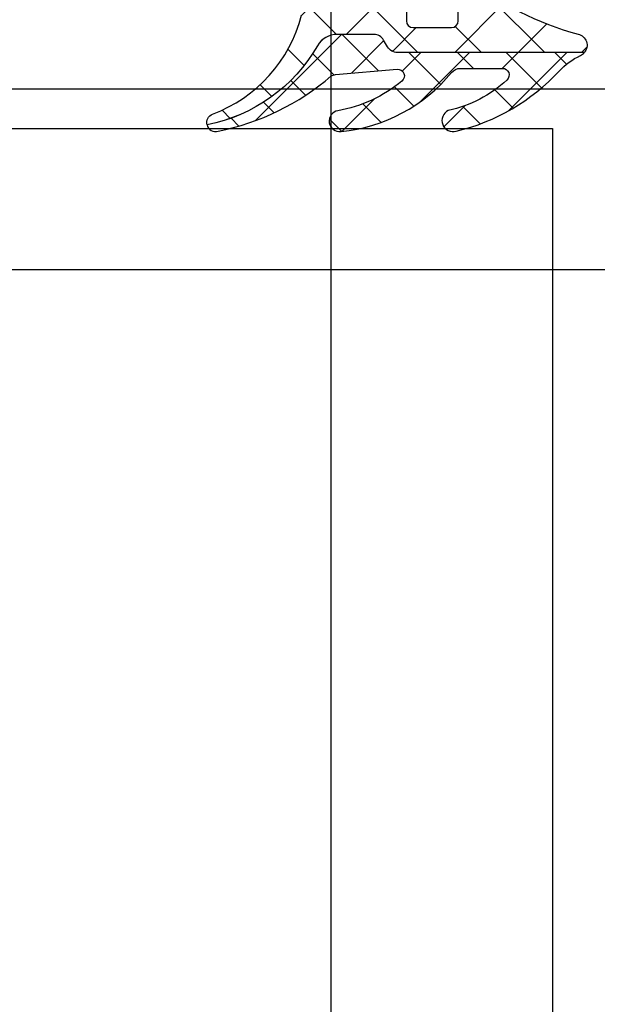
# Model space of a CAD drawing. Header units: millimetres. Extents: x 373037 to 682063, y 76092 to 274210.
# Tile 295 of 552: x 667647 to 667673, y 273205 to 273248. Entities that reach past the tile are written whole.
import ezdxf

# ---------------------------------------------------------------- set-up
doc = ezdxf.new("R2010")
doc.units = ezdxf.units.MM
doc.header["$LTSCALE"] = 100
doc.layers.add('PUDORYS', color=253, linetype='CONTINUOUS')

msp = doc.modelspace()

# ---------------------------------------------------------------- hatches: boundary and pattern name
at = {"layer": 'PUDORYS', "true_color": 0x939598}
h = msp.add_hatch(dxfattribs=at)
h.set_pattern_fill('ANSI37', color=252, scale=0.625, angle=270, style=0)
h.set_pattern_definition([(315, (667675.6487931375, 273252.9725188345), (1.403165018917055, 1.403165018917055), []), (44.99999999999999, (667675.6487931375, 273252.9725188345), (-1.403165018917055, 1.403165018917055), [])])
edge = h.paths.add_edge_path()
edge.add_ellipse((667666.7618776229, 273248.3519570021), major_axis=(-5.039467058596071, 0), ratio=1, start_angle=274.9644612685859, end_angle=330.2082155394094)
edge.add_ellipse((667662.6487931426, 273250.7067572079), major_axis=(-0.3000000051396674, 0), ratio=1, start_angle=330.2078270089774, end_angle=359.9993073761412)
edge.add_line((667662.3487931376, 273250.7067608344), (667662.3487901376, 273250.1724768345))
edge.add_ellipse((667662.6487899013, 273250.1724755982), major_axis=(-0.2999997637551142, 0), ratio=1, start_angle=-0.0002361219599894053, end_angle=90.00004511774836)
edge.add_line((667662.6487901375, 273249.8724758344), (667664.1987871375, 273249.8724758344))
edge.add_ellipse((667664.1987794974, 273249.5724651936), major_axis=(-0.300010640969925, 0), ratio=1, start_angle=180.0043239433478, end_angle=269.99854089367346, ccw=False)
edge.add_line((667664.4987901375, 273249.5724878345), (667664.4988011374, 273248.1725058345))
edge.add_ellipse((667664.798790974, 273248.1725086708), major_axis=(-0.299989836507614, 0), ratio=1, start_angle=0.0005417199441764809, end_angle=89.99964924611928)
edge.add_line((667664.7987891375, 273247.8725188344), (667666.4988011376, 273247.8725188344))
edge.add_ellipse((667666.4987939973, 273248.1725289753), major_axis=(-0.3000101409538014, 0), ratio=1, start_angle=90.00136361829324, end_angle=179.9955805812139)
edge.add_line((667666.7988041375, 273248.1725058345), (667666.7987931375, 273249.7363368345))
edge.add_ellipse((667667.0999522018, 273249.769193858), major_axis=(-0.3029461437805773, 0), ratio=1, start_angle=-103.48357732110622, end_angle=6.226450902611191, ccw=False)
edge.add_ellipse((667675.8048753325, 273261.0851581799), major_axis=(-14.00076634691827, 0), ratio=1, start_angle=51.92437992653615, end_angle=74.69826779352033)
edge.add_ellipse((667671.99816176, 273247.0929204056), major_axis=(-0.5004721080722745, 0), ratio=1, start_angle=140.1933656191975, end_angle=257.0823914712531, ccw=False)
edge.add_line((667672.3826291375, 273246.7725188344), (667664.0993501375, 273246.7725188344))
edge.add_ellipse((667664.099350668, 273247.2725185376), major_axis=(-0.4999997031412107, 0), ratio=1, start_angle=29.999980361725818, end_angle=89.99993921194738, ccw=False)
edge.add_line((667663.6663381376, 273247.0225188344), (667663.4931321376, 273247.3225188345))
edge.add_ellipse((667663.060119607, 273247.0725191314), major_axis=(-0.4999997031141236, 0), ratio=1, start_angle=209.9999803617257, end_angle=269.9999392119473)
edge.add_line((667663.0601201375, 273247.5725188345), (667661.4307721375, 273247.5725188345))
edge.add_ellipse((667661.4307713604, 273246.5725194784), major_axis=(-0.999999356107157, 0), ratio=1, start_angle=269.9999554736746, end_angle=329.9496611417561)
edge.add_ellipse((667654.2463906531, 273250.7288462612), major_axis=(-7.300023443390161, 0), ratio=1, start_angle=101.28555368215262, end_angle=149.9496454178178, ccw=False)
edge.add_ellipse((667656.0616227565, 273243.672509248), major_axis=(-0.3999905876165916, 0), ratio=1, start_angle=-69.4981705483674, end_angle=14.85297522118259, ccw=False)
edge.add_ellipse((667653.687555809, 273250.0216073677), major_axis=(-6.37844882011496, 0), ratio=1, start_angle=110.5018745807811, end_angle=165.5474022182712)
edge.add_line((667659.8641551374, 273248.4296808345), (667660.2277421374, 273249.8403878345))
edge.add_line((667660.2277421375, 273249.8403878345), (667660.4378551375, 273250.7030888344))
edge.add_ellipse((667665.7744778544, 273249.3725238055), major_axis=(-5.499995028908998, 0), ratio=1, start_angle=269.9999657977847, end_angle=346.0000450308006, ccw=False)
edge.add_line((667665.7744811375, 273254.8725188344), (667678.1925091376, 273254.8725188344))
edge.add_line((667678.1925091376, 273254.8725188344), (667679.5555661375, 273254.5848998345))
edge.add_ellipse((667679.6587987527, 273255.0741261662), major_axis=(-0.4999993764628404, 0), ratio=1, start_angle=78.08469922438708, end_angle=139.7162484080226)
edge.add_line((667680.0402241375, 273254.7508398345), (667681.6138351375, 273256.6074478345))
edge.add_ellipse((667682.1859741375, 273256.1225183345), major_axis=(-0.7499997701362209, 0), ratio=1, start_angle=139.7162938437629, end_angle=319.7162938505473, ccw=False)
edge.add_line((667682.7581131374, 273255.6375888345), (667680.7988271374, 273253.3259448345))
edge.add_ellipse((667680.0359755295, 273253.9725169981), major_axis=(-0.9999990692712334, 0), ratio=1, start_angle=78.0847521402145, end_angle=139.7163013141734, ccw=False)
edge.add_line((667679.8295111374, 273252.9940638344), (667678.0359741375, 273253.3725188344))
edge.add_line((667678.0359741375, 273253.3725188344), (667666.3257731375, 273253.3725188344))
h = msp.add_hatch(dxfattribs=at)
h.set_pattern_fill('ANSI37', color=252, scale=0.48, angle=270, style=0)
h.set_pattern_definition([(315, (667675.6487931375, 273252.9725188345), (1.077630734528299, 1.077630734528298), []), (44.99999999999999, (667675.6487931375, 273252.9725188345), (-1.077630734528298, 1.077630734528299), [])])
edge = h.paths.add_edge_path()
edge.add_arc((667666.8876797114, 273245.5715195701), 0.4999992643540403, 90.00006576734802, 140.5926628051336, ccw=False)
edge.add_line((667666.8876791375, 273246.0715188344), (667668.7497761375, 273246.0715188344))
edge.add_arc((667668.7497757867, 273245.771518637), 0.3000001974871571, -47.35784303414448, 89.99993299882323, ccw=False)
edge.add_arc((667665.1823610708, 273249.6453135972), 5.566188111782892, 282.1910326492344, 312.6422611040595, ccw=False)
edge.add_arc((667666.565655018, 273243.7612373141), 0.4897187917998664, 115.1172428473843, 287.0139722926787)
edge.add_arc((667664.6197636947, 273252.100995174), 9.05242085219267, 283.3434387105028, 317.206678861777)
edge.add_arc((667673.4639404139, 273243.9131149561), 2.999999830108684, 114.75490301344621, 137.2067131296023, ccw=False)
edge.add_arc((667671.9981582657, 273247.0919210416), 0.5004751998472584, 294.7551757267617, 320.1935657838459)
edge.add_line((667672.3826291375, 273246.7715188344), (667664.0993501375, 273246.7715188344))
edge.add_arc((667664.099350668, 273247.2715185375), 0.4999997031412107, 209.9999803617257, 269.9999392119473, ccw=False)
edge.add_line((667663.6663381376, 273247.0215188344), (667663.4931321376, 273247.3215188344))
edge.add_arc((667663.060119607, 273247.0715191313), 0.4999997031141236, 29.99998036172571, 89.99993921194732)
edge.add_line((667663.0601201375, 273247.5715188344), (667661.4307721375, 273247.5715188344))
edge.add_arc((667661.4307713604, 273246.5715194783), 0.999999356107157, 89.99995547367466, 149.9496611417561)
edge.add_arc((667654.2463906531, 273250.7278462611), 7.300023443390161, 281.28555368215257, 329.9496454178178, ccw=False)
edge.add_arc((667656.0616232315, 273243.6715091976), 0.3999910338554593, 194.8529507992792, 285.0012766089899)
edge.add_arc((667653.9349027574, 273254.1910132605), 11.13157184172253, 281.5576577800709, 310.5869612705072)
edge.add_line((667661.1771191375, 273245.7374818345), (667661.3693361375, 273245.7951828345))
edge.add_line((667661.3693361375, 273245.7951828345), (667664.0865431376, 273246.0330208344))
edge.add_arc((667664.1127021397, 273245.7341635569), 0.2999999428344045, -50.969048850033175, 95.00235508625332, ccw=False)
edge.add_arc((667660.3185301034, 273250.4143896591), 6.324969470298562, 280.4799707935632, 309.0310333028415, ccw=False)
edge.add_arc((667661.5474074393, 273243.7365538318), 0.4650353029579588, 99.7079737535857, 277.5281371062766)
edge.add_arc((667660.8979086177, 273250.4928861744), 7.252239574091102, 275.6216716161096, 320.5924891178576)

# ---------------------------------------------------------------- linework, layer by layer
at = {"layer": 'PUDORYS', "color": 252, "ltscale": 15, "true_color": 0x939598}
for points in [[(667661.1488211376, 273174.9725116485), (667733.1487929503, 273174.9725116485), (667733.1487929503, 273259.9724836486), (667661.1488211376, 273259.9724836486)], [(655063.636877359, 249619.1544343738), (681589.639597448, 249619.1544343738), (681589.639597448, 273245.1544306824), (655063.636877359, 273245.1544306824)], [(667202.3126377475, 273243.4084306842), (667670.9742934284, 273243.4084306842), (667670.9742934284, 273199.4084306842), (667202.3126377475, 273199.4084306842)], [(681581.6396141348, 273237.1544306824), (655071.6368773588, 273237.1544306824), (655071.6368773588, 249627.1544343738), (681581.6396141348, 249627.1544343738)]]:
    msp.add_lwpolyline(points, close=True, dxfattribs=at)
at = {"layer": 'PUDORYS', "color": 252, "true_color": 0x939598, "extrusion": (0, 0, -1)}
for points in [[(-667667.1705891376, 273250.0637898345, -0.0996982), (-667672.1100421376, 273247.5807268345, 0.559391), (-667672.3826291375, 273246.7725188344), (-667664.0993501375, 273246.7725188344), (-667664.0993501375, 273246.7725188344, 0.267949), (-667663.6663381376, 273247.0225188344), (-667663.4931321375, 273247.3225188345), (-667663.4931321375, 273247.3225188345, -0.267949), (-667663.0601201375, 273247.5725188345), (-667661.4307721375, 273247.5725188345), (-667661.4307721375, 273247.5725188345, -0.267714), (-667660.5651861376, 273247.0732798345, 0.215587), (-667655.6749971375, 273243.5699758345, 0.385623), (-667655.9215311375, 273244.0471648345, -0.244909), (-667659.8641551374, 273248.4296808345)], [(-667664.4987901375, 273249.5724878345), (-667664.4988011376, 273248.1725058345), (-667664.4988011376, 273248.1725058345, -0.414209), (-667664.7987891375, 273247.8725188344), (-667666.4988011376, 273247.8725188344), (-667666.4988011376, 273247.8725188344, -0.414184), (-667666.7988041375, 273248.1725058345), (-667666.7987931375, 273249.7363368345)]]:
    msp.add_lwpolyline(points, format="xyb", dxfattribs=at)
at = {"layer": 'PUDORYS', "color": 252, "true_color": 0x939598}
msp.add_lwpolyline([(667666.5013541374, 273245.8889338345, -0.224409), (667666.8876791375, 273246.0715188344), (667668.7497761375, 273246.0715188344), (667668.7497761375, 273246.0715188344, -0.683163), (667668.9530011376, 273245.5508388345, -0.133656), (667666.3577831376, 273244.2046488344, 0.931673), (667666.7089491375, 273243.2929518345, 0.148841), (667671.2625121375, 273245.9511808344, -0.0982791), (667672.2077281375, 273246.6374368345, 0.111454), (667672.3826291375, 273246.7715188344), (667664.0993501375, 273246.7715188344), (667664.0993501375, 273246.7715188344, -0.267949), (667663.6663381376, 273247.0215188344), (667663.4931321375, 273247.3215188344), (667663.4931321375, 273247.3215188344, 0.267949), (667663.0601201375, 273247.5715188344), (667661.4307721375, 273247.5715188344), (667661.4307721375, 273247.5715188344, 0.267714), (667660.5651861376, 273247.0722798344, -0.215587), (667655.6749971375, 273243.5689758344, 0.414972), (667656.1651571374, 273243.2851498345, 0.127346), (667661.1771191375, 273245.7374818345), (667661.3693361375, 273245.7951828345), (667664.0865431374, 273246.0330208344), (667664.0865431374, 273246.0330208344, -0.739768), (667664.3016241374, 273245.5011218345, -0.125226), (667661.4689901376, 273244.1949298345, 0.981156), (667661.6083331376, 273243.2755268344, 0.19878), (667666.5013541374, 273245.8889338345)], format="xyb", close=True, dxfattribs=at)
msp.add_lwpolyline([(667283.2835165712, 273243.4084306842), (667670.9742934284, 273243.4084306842), (667670.9742934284, 273199.4084306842), (667283.2835165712, 273199.4084306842), (667202.3126377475, 273199.4084306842), (667202.3126377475, 273243.4084306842)], close=True, dxfattribs=at)

doc.saveas('drawing.dxf')
